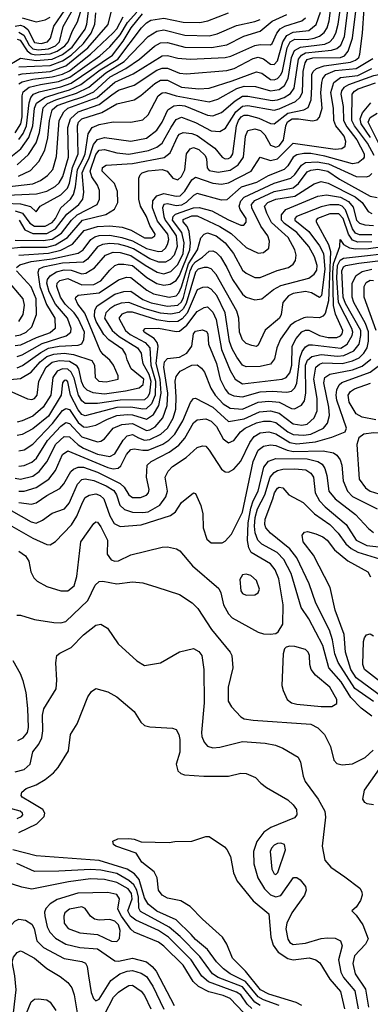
# Model space of a CAD drawing. Extents: x 997028 to 1115134, y 536408 to 618974.
# Tile 307 of 473: x 1028360 to 1030366, y 597431 to 603061. Entities that reach past the tile are written whole.
import ezdxf

# ---------------------------------------------------------------- set-up
doc = ezdxf.new("R2010")
doc.units = 0

msp = doc.modelspace()

# ---------------------------------------------------------------- linework, layer by layer
at = {"layer": '0CON10XD'}
for points in [[(1028355, 602990.8), (1028383.1, 602973.1), (1028414.8, 602914.8), (1028435, 602895.3), (1028465, 602889), (1028525, 602893.8), (1028565, 602912.2), (1028587.2, 602935), (1028608.4, 603021.6), (1028741, 603255)], [(1028275, 602011.2), (1028365, 602008.7), (1028422.4, 601992.4), (1028455, 601962.5), (1028477.1, 601995), (1028595, 602059.7), (1028632.7, 602097.3), (1028645, 602127.1), (1028663, 602217), (1028694.9, 602295), (1028690.3, 602455), (1028696.4, 602475), (1028715, 602495.1), (1028829.4, 602530.6), (1028915, 602579.2), (1029015, 602602.6), (1029053.2, 602626.8), (1029133, 602697), (1029165, 602715.5), (1029205, 602714.8), (1029285, 602675.5), (1029385, 602665.6), (1029445, 602669.8), (1029575, 602711.5), (1029715, 602762.6), (1029745, 602754.8), (1029795, 602720), (1029815, 602717), (1029835, 602724.1), (1029853.6, 602745), (1029863.2, 602766.8), (1029890.4, 602899.6), (1029907.7, 602935), (1029935, 602948.9), (1030005, 602947.9), (1030044.9, 602955.1), (1030075, 602966.5), (1030101.8, 602988.2), (1030118.4, 603015), (1030131.1, 603055), (1030149.7, 603205)], [(1028335, 601968.8), (1028375.5, 601955.5), (1028417.7, 601897.7), (1028445, 601880.3), (1028505, 601881.5), (1028545, 601900.8), (1028564.6, 601925), (1028594.8, 601985), (1028650.7, 602035), (1028668.2, 602061.8), (1028679.8, 602105), (1028689.9, 602205), (1028721.4, 602261.4), (1028734.9, 602295), (1028752, 602408), (1028774.8, 602445.2), (1028815, 602462.8), (1028895, 602476.8), (1028995, 602475.3), (1029065, 602488.8), (1029095, 602517.5), (1029151.6, 602625), (1029175, 602643.7), (1029195, 602644.3), (1029255.6, 602625), (1029445, 602592.3), (1029493.5, 602606.5), (1029603, 602667), (1029645, 602680.8), (1029708.4, 602678.4), (1029795, 602654.3), (1029845, 602661.1), (1029874.5, 602685.5), (1029895.1, 602724.9), (1029915.3, 602845), (1029931.7, 602885), (1029966.8, 602903.2), (1030105, 602921.2), (1030133.8, 602935), (1030154, 602955), (1030168.9, 602985), (1030182.2, 603035), (1030204.6, 603195)], [(1028275, 602787), (1028365, 602841.5), (1028455, 602827.9), (1028545, 602835.6), (1028605, 602862.6), (1028660.9, 602905), (1028735, 603007.8), (1028744.7, 603035), (1028756.2, 603125)], [(1028295, 601753.8), (1028365, 601761.1), (1028515, 601761), (1028565, 601773.1), (1028633.8, 601816.2), (1028719, 601915), (1028852.7, 601947.3), (1028902.8, 601977.2), (1028922.2, 602015), (1028919, 602079), (1028901.8, 602125), (1028831.2, 602195), (1028834.4, 602215.6), (1028855, 602228.9), (1029005, 602239.4), (1029187.4, 602272.6), (1029220.4, 602299.6), (1029265, 602395.3), (1029275, 602407.5), (1029295, 602416.2), (1029345, 602410.6), (1029375, 602399.3), (1029476.9, 602326.9), (1029518.9, 602275), (1029535, 602266.5), (1029555, 602266.8), (1029568.6, 602275), (1029580.2, 602295), (1029601.2, 602455), (1029611.9, 602485), (1029627.7, 602505), (1029645, 602514.9), (1029665, 602514.9), (1029728.6, 602498.6), (1029795, 602468.1), (1029815, 602465.3), (1029895, 602526.2), (1029985, 602545.8), (1030010.2, 602559.8), (1030027.7, 602602.3), (1030032.2, 602677.8), (1030032.2, 602747.8), (1030039.4, 602765), (1030057.9, 602782.1), (1030102.8, 602797.2), (1030251.9, 602818.1), (1030280.8, 602829.2), (1030299.4, 602845), (1030307, 602865), (1030320.7, 602985), (1030330.9, 603125)], [(1028335, 601801.5), (1028495, 601798.2), (1028545, 601806.4), (1028598.9, 601841.1), (1028656.9, 601915), (1028689, 601945), (1028803.1, 602005), (1028817.3, 602035), (1028816.8, 602085), (1028804.8, 602115), (1028772.2, 602162.2), (1028764.1, 602195), (1028795, 602289.5), (1028815, 602314.5), (1028845, 602319.2), (1028915, 602300.4), (1028985, 602293.2), (1029097.2, 602312.8), (1029145, 602331.5), (1029175, 602354.8), (1029226.6, 602446.6), (1029255, 602489.8), (1029285, 602503.7), (1029365, 602473.8), (1029455, 602424.8), (1029505, 602421.6), (1029538.1, 602441.9), (1029596.4, 602533.6), (1029635, 602567.4), (1029665, 602570.3), (1029815, 602544.1), (1029845, 602551), (1029937.1, 602592.9), (1029963.2, 602616.8), (1029977.5, 602645), (1029981.8, 602765), (1029992.6, 602815), (1030005, 602834.4), (1030037.4, 602842.6), (1030194.7, 602845.3), (1030217.7, 602855), (1030239.7, 602880.3), (1030264.6, 602955), (1030284.4, 603125)], [(1028335, 603024.5), (1028365, 603030.6), (1028385, 603022.9), (1028406.1, 603005), (1028445, 602930.5), (1028482.5, 602925), (1028519.7, 602935), (1028535.9, 602955), (1028554.5, 603025), (1028618.6, 603115)], [(1028345, 602950), (1028363.6, 602943.6), (1028402.4, 602882.4), (1028425, 602866.3), (1028450, 602860), (1028535, 602865.1), (1028575, 602881.6), (1028618.8, 602911.2), (1028638, 602935), (1028662.9, 602997.1), (1028691.5, 603048.5), (1028716.6, 603135)], [(1028357.1, 601915), (1028389.4, 601859.4), (1028435, 601838.9), (1028515, 601839.6), (1028565, 601864.9), (1028630.5, 601949.5), (1028698.5, 602005), (1028721.2, 602035), (1028727.1, 602075), (1028717.2, 602185), (1028733.9, 602226.1), (1028755.1, 602265), (1028782.4, 602347.6), (1028805, 602376.3), (1028845, 602386.7), (1028995, 602367.5), (1029085, 602383), (1029145, 602430.3), (1029175.2, 602475), (1029208.4, 602545), (1029241.9, 602568.1), (1029275, 602573.2), (1029305, 602568.5), (1029435, 602515.6), (1029465, 602511.6), (1029515, 602530.5), (1029592, 602598), (1029635, 602624.3), (1029665, 602624.6), (1029805, 602599.6), (1029835, 602602.8), (1029873.2, 602616.8), (1029910, 602640), (1029929.7, 602670.3), (1029954.7, 602835), (1029971.4, 602858.6), (1029995, 602871.9), (1030143.6, 602886.4), (1030175, 602897), (1030197.9, 602915), (1030218.8, 602965), (1030237.4, 603115)], [(1028235, 602100.7), (1028435, 602122), (1028478.3, 602141.7), (1028519.5, 602170.5), (1028548.9, 602205), (1028570.9, 602279.1), (1028586.3, 602485), (1028611.9, 602535), (1028635, 602556.1), (1028804, 602616), (1028905, 602704.1), (1029008.7, 602751.3), (1029175, 602854.8), (1029205, 602856.7), (1029265, 602841.9), (1029335, 602834.8), (1029535, 602844.5), (1029567.8, 602852.2), (1029705, 602914.5), (1029735, 602920.2), (1029795, 602918.2), (1029805, 602925.5), (1029830.4, 602985), (1029850.2, 603009.8), (1029876.5, 603023.5), (1029975, 603054.8), (1029995, 603072.3)], [(1028245, 602056.5), (1028455.3, 602064.7), (1028515, 602080.8), (1028562.1, 602107.9), (1028585, 602128.6), (1028606.2, 602163.8), (1028638.8, 602275), (1028635.7, 602445), (1028650.4, 602495), (1028694.8, 602535.2), (1028813.8, 602576.2), (1028887.8, 602632.2), (1028925, 602657.3), (1029015, 602687.7), (1029145, 602772.5), (1029175, 602784.2), (1029205, 602783.1), (1029275, 602756), (1029315, 602751.3), (1029545, 602770.7), (1029587.1, 602782.9), (1029695, 602838.8), (1029725, 602846.7), (1029755, 602836.5), (1029795, 602806.2), (1029815, 602804.7), (1029835, 602826.1), (1029865.3, 602934.7), (1029888.7, 602971.3), (1029925, 602989.7), (1030015, 602999.9), (1030056.8, 603033.2), (1030081.4, 603105)], [(1028299.8, 602270.2), (1028366.5, 602323.5), (1028412.8, 602387.2), (1028435.9, 602454.1), (1028444.1, 602555), (1028456.7, 602583.3), (1028503.1, 602616.9), (1028579.6, 602640.4), (1028645, 602659.3), (1028709.9, 602690.1), (1028821.1, 602775), (1028921.6, 602835), (1029057.6, 603015), (1029085, 603044), (1029110.6, 603059.4), (1029185, 603070.2), (1029295, 603047.1), (1029390, 603045), (1029436.1, 603053.9), (1029555, 603100.4)], [(1028335, 602415.1), (1028366.4, 602465), (1028374.7, 602505), (1028374.4, 602625.6), (1028380.6, 602649.4), (1028414.9, 602675.1), (1028479.4, 602690.6), (1028581.5, 602708.5), (1028647.6, 602732.4), (1028817.9, 602855), (1028875, 602906.7), (1028934.7, 602975), (1028976, 603045), (1029029.7, 603105)], [(1028345, 602231.6), (1028409.7, 602290.3), (1028453.4, 602356.6), (1028473, 602417), (1028495, 602558), (1028518.5, 602581.5), (1028566.6, 602603.4), (1028685, 602640.9), (1028754.9, 602675.1), (1028852.2, 602757.8), (1028957.8, 602822.2), (1029095, 602964.3), (1029145, 602996.3), (1029185, 603003.1), (1029305, 602972.3), (1029445, 602968.9), (1029489.6, 602980.4), (1029601.3, 603028.7), (1029705, 603050.6), (1029735, 603062.4)], [(1028352.6, 602167.4), (1028421.4, 602198.6), (1028470.2, 602249.8), (1028504, 602316), (1028520.9, 602385), (1028530, 602485), (1028546.8, 602545), (1028575, 602570.3), (1028645, 602596.2), (1028720.5, 602619.5), (1028785, 602648.5), (1028878.5, 602735), (1028967.2, 602782.8), (1029045.7, 602835), (1029131.1, 602908.9), (1029165, 602929.4), (1029205, 602931.2), (1029305, 602904.5), (1029457.8, 602902.2), (1029545, 602917.1), (1029643, 602967), (1029735.1, 602994.9), (1029805, 603052.1), (1029888.2, 603091.8)], [(1028353.5, 602745), (1028375, 602752.2), (1028535, 602765.1), (1028625, 602797.7), (1028749.8, 602900.2), (1028866, 603034), (1028884.1, 603105)], [(1028355, 602791), (1028535, 602799), (1028604.8, 602825), (1028655, 602858.6), (1028724.2, 602925), (1028768.3, 602985), (1028789.1, 603035), (1028795, 603100)], [(1028355, 602377), (1028379.3, 602410.7), (1028399.2, 602455), (1028414.2, 602585.8), (1028424.2, 602615.8), (1028439.6, 602635), (1028470.8, 602649.2), (1028595, 602677.7), (1028655, 602699), (1028890.8, 602859.2), (1028952, 602938), (1028997.7, 603015), (1029063.6, 603095)], [(1028355, 602695.1), (1028373.8, 602706.2), (1028435, 602721.9), (1028546.2, 602733.8), (1028605, 602750.3), (1028645, 602769.5), (1028765.9, 602864.1), (1028895, 602985.2), (1028915, 603009.3), (1028952.1, 603077.9)], [(1028375, 603072.4), (1028455, 603049), (1028505, 603059.6), (1028535, 603076.4)], [(1030475.7, 603074.3), (1030483.1, 602983.1), (1030497.8, 602947.8), (1030545, 602899.5), (1030558.2, 602875), (1030568.6, 602835), (1030562.3, 602797.7), (1030552.2, 602777.8), (1030535, 602767.1), (1030385, 602740), (1030241, 602689), (1030215, 602674.3), (1030201.7, 602655), (1030198.3, 602635), (1030210.1, 602565), (1030213.4, 602485), (1030231.7, 602448.3)], [(1028355, 601715.1), (1028525, 601725.3), (1028595, 601743.4), (1028662.2, 601777.8), (1028728.4, 601855), (1028805, 601879.6), (1028875, 601882.4), (1028945.5, 601875.5), (1028998.7, 601858.7), (1029075, 601814.8), (1029115.6, 601814.4), (1029132.5, 601825), (1029135.3, 601835), (1029104.9, 601884.9), (1029085.3, 601935.3), (1029050.3, 601995), (1029040.9, 602035), (1029041.9, 602155), (1029050, 602175), (1029061.4, 602185), (1029095, 602197), (1029175.5, 602205.5), (1029204.2, 602194.2), (1029235.4, 602155.4), (1029265, 602145.6), (1029285, 602163.8), (1029305, 602201.9), (1029315.2, 602295), (1029335, 602322.4), (1029355, 602331.3), (1029385, 602318.8), (1029420.7, 602285), (1029429.3, 602265), (1029432.9, 602215), (1029445, 602199.1), (1029495, 602188.7), (1029565, 602200.7), (1029609.2, 602230.8), (1029639.6, 602275), (1029651, 602395), (1029665, 602427.9), (1029705, 602437.8), (1029738.4, 602428.4), (1029763.2, 602403.2), (1029795, 602344.3), (1029825, 602331.4), (1029845, 602339.8), (1029868.5, 602371.5), (1029882.6, 602455), (1029892.7, 602477.3), (1029918.8, 602495), (1029955.6, 602494.4), (1030036.2, 602483.8), (1030061.4, 602488.6), (1030075, 602502.9), (1030090.7, 602555), (1030083.8, 602643.8), (1030088.5, 602701.5), (1030095, 602725.4), (1030111.8, 602748.2), (1030165, 602770), (1030285, 602782.3), (1030380.1, 602839.9)], [(1028342.3, 601645), (1028360.5, 601659.5), (1028425, 601678.1), (1028545, 601693.2), (1028695, 601725.9), (1028723.1, 601745), (1028766.6, 601805), (1028790, 601820), (1028815, 601826.8), (1028875, 601828.4), (1028945, 601816), (1029005, 601796), (1029085, 601753.3), (1029155, 601735.2), (1029175, 601738.3), (1029195, 601754.1), (1029206.5, 601775), (1029212.4, 601805), (1029207.5, 601835), (1029149.3, 601909.3), (1029120.7, 601985), (1029122.7, 602025), (1029145.2, 602055), (1029185, 602067.3), (1029255, 602052.4), (1029278.9, 602055), (1029305, 602080), (1029345, 602146.2), (1029365, 602160), (1029465, 602125.8), (1029515, 602120.4), (1029555, 602127.8), (1029684.7, 602195), (1029735, 602274.3), (1029795, 602255.7), (1029835, 602264.8), (1029925, 602356.1), (1030165, 602321.7), (1030202.9, 602325), (1030221.2, 602338.8), (1030226.7, 602365), (1030215.8, 602395), (1030195, 602422.1), (1030168.8, 602455), (1030157.9, 602485), (1030155.7, 602555.7), (1030139.4, 602645), (1030157.2, 602702.8), (1030195, 602729.7), (1030295, 602742.7), (1030375, 602782.3)], [(1030387.3, 602285), (1030349.9, 602355), (1030275.8, 602455), (1030261.1, 602485), (1030261.8, 602635), (1030275, 602652.5), (1030295.8, 602665), (1030395, 602700.5)], [(1030367.6, 602387.6), (1030313.4, 602465), (1030307.6, 602495), (1030321, 602529), (1030369.6, 602585)], [(1030424.7, 602334.7), (1030353.3, 602475), (1030365, 602502.5), (1030405, 602526.1)], [(1030231.7, 602448.3), (1030289.1, 602375), (1030330, 602295), (1030331.3, 602275), (1030325.7, 602265), (1030297.4, 602242.6), (1030265, 602237.8), (1030105, 602281.5), (1030025, 602295.8), (1029985, 602296.4), (1029945, 602287.9), (1029924.3, 602275), (1029893.2, 602225), (1029872.8, 602205), (1029782, 602168), (1029715, 602130.5), (1029627.2, 602102.8), (1029545, 602031.6), (1029515, 602029.3), (1029375, 602067.1), (1029355, 602056.4), (1029313.2, 602015), (1029285, 602000.4), (1029255, 601996.9), (1029205, 602008.3), (1029185, 602005.2), (1029177.1, 601985), (1029184.9, 601935), (1029191.8, 601915), (1029214.4, 601884.4), (1029254.9, 601825), (1029260.4, 601765), (1029243.2, 601715), (1029220.1, 601689.9), (1029195, 601675.2), (1029155.2, 601674.8), (1029105, 601693.9), (1029010.5, 601750.5), (1028975, 601765.1), (1028925, 601778), (1028875, 601781.2), (1028834.7, 601775.3), (1028805, 601762.7), (1028748, 601692), (1028725, 601674.5), (1028605, 601669.4), (1028493.9, 601646.1), (1028470, 601635), (1028464.3, 601615.7), (1028475.9, 601535), (1028512.9, 601432.9), (1028560.2, 601355), (1028562.6, 601295), (1028535, 601270.6), (1028455, 601242.4), (1028365, 601199.4), (1028334.2, 601195.8)], [(1028345, 601134.5), (1028375, 601144.6), (1028489.5, 601210.5), (1028626.5, 601253.5), (1028653.4, 601275), (1028655.2, 601295), (1028634.2, 601355), (1028564.9, 601435), (1028527.9, 601505), (1028514.5, 601555.5), (1028518.5, 601575), (1028533.7, 601596.3), (1028570.5, 601619.5), (1028615, 601630.3), (1028655, 601628.2), (1028715, 601608.7), (1028738.6, 601611.4), (1028788.2, 601641.8), (1028850.9, 601715), (1028895, 601732.1), (1028935, 601730.1), (1028995, 601712.1), (1029078.2, 601658.2), (1029147.3, 601617.3), (1029185, 601608.4), (1029225, 601620.9), (1029265, 601662), (1029295.2, 601725), (1029301.3, 601785), (1029287.4, 601845), (1029235.1, 601915), (1029237.4, 601935), (1029251.6, 601948.4), (1029355, 601985.1), (1029386.5, 601986.5), (1029458.9, 601968.9), (1029555, 601916.5), (1029625, 601885.8), (1029643.3, 601886.7), (1029656, 601904), (1029656.5, 601925), (1029620.8, 601975), (1029615.2, 601995), (1029625.5, 602025), (1029643.4, 602046.6), (1029815, 602126.2), (1029910.6, 602155), (1029935, 602176.7), (1029971.5, 602228.5), (1029994.7, 602245.3), (1030061.2, 602248.8), (1030126.5, 602236.5), (1030285, 602164.8), (1030345, 602162.2), (1030361.4, 602168.6), (1030375, 602182.7)], [(1028345, 601071.2), (1028376.1, 601083.9), (1028480.9, 601159.1), (1028525, 601182.4), (1028585, 601194.3), (1028695, 601201), (1028715, 601208.2), (1028727.6, 601232.4), (1028730.4, 601275), (1028695, 601353.2), (1028672.4, 601385), (1028621, 601435), (1028593.8, 601475), (1028572.8, 601535), (1028575.2, 601555), (1028589.7, 601570.3), (1028635, 601581.9), (1028715, 601545.4), (1028785, 601548), (1028825, 601568.4), (1028875, 601628.4), (1028905, 601654.8), (1028925, 601662.4), (1028955, 601663.4), (1029005, 601654.9), (1029087.8, 601587.8), (1029145, 601552.8), (1029185, 601543.4), (1029221.3, 601548.7), (1029255, 601570.6), (1029275, 601598.4), (1029334, 601745), (1029337.2, 601785), (1029329.4, 601849.4), (1029318.3, 601878.3), (1029295.8, 601905), (1029295, 601919.6), (1029345, 601938.8), (1029375, 601939.6), (1029505, 601879), (1029569, 601839), (1029655, 601759.4), (1029725, 601726.4), (1029755, 601730.9), (1029784.6, 601755.4), (1029789.2, 601795), (1029780.3, 601825), (1029740, 601880), (1029687.3, 601985), (1029685.8, 602005), (1029705, 602028.2), (1029815, 602078.5), (1029925, 602100.3), (1029955.5, 602125), (1030005, 602191.2), (1030025, 602201.1), (1030065, 602207), (1030123.6, 602195), (1030189.7, 602149.7), (1030365, 602051.6), (1030405, 602045.3)], [(1028305, 601003.3), (1028365, 601010.4), (1028425, 601046.4), (1028477.5, 601105), (1028515, 601135.1), (1028555, 601149.1), (1028615, 601153.9), (1028667.1, 601147.1), (1028772.4, 601112.4), (1028787.9, 601085), (1028791.8, 601015), (1028811.9, 600995), (1028855, 600990.2), (1028922.5, 601005), (1028922.5, 601025), (1028897.7, 601085), (1028876.5, 601115), (1028836.7, 601146.7), (1028819.7, 601169.7), (1028732.7, 601382.7), (1028693.2, 601435), (1028680.3, 601465), (1028682.1, 601475), (1028694.8, 601485.2), (1028815, 601500.1), (1028925, 601573.9), (1028971.7, 601588.3), (1028995, 601588), (1029087.9, 601515), (1029125, 601493.8), (1029215, 601473.9), (1029255, 601482.3), (1029270.3, 601499.7), (1029285, 601533.2), (1029325.6, 601664.4), (1029376.6, 601745), (1029396.7, 601813.3), (1029415, 601834.7), (1029435, 601841.6), (1029485, 601826.3), (1029535.1, 601785.1), (1029584, 601725), (1029635, 601629.3), (1029655, 601612.2), (1029705, 601588), (1029735, 601587.2), (1029832.8, 601627.2), (1029897.5, 601645), (1029925, 601663.1), (1029937.1, 601685), (1029942.7, 601715), (1029934.7, 601745), (1029895.7, 601815), (1029800.9, 601900.9), (1029774.3, 601954.3), (1029761.4, 601995), (1029779.7, 602015), (1029825, 602034.6), (1029935, 602052.1), (1030045, 602122.9), (1030085, 602136.5), (1030125, 602126.2), (1030279.2, 602049.2), (1030319, 602015), (1030354.6, 601964.6), (1030375, 601952.9)], [(1028245, 600964.3), (1028405, 600893.8), (1028428.9, 600888.9), (1028445, 600894.7), (1028460.7, 600915), (1028469.4, 600995), (1028510.8, 601075), (1028545, 601102.8), (1028585, 601112.9), (1028645, 601109.3), (1028683.8, 601085), (1028696.4, 601065), (1028711.2, 600995), (1028725, 600963.2), (1028745, 600943.9), (1028778.7, 600928.7), (1028845, 600922.9), (1028965, 600938.4), (1029043, 600957), (1029067.3, 600975), (1029071.2, 601005), (1028998.4, 601065), (1028975.8, 601115.8), (1028967.6, 601147.6), (1028950.2, 601175), (1028871, 601231), (1028841.1, 601261.1), (1028796.9, 601335), (1028787.1, 601365), (1028790.6, 601399.4), (1028804, 601426), (1028905, 601491.9), (1028955, 601507.7), (1028995, 601509.3), (1029065, 601461.5), (1029111.8, 601441.8), (1029205, 601422.7), (1029265, 601429.8), (1029285, 601448.4), (1029297, 601473), (1029335.3, 601625), (1029350.1, 601659.9), (1029365, 601677.3), (1029406.8, 601703.2), (1029445, 601736.9), (1029465, 601740.5), (1029485, 601730.8), (1029508, 601705), (1029545.1, 601645.1), (1029577.1, 601575), (1029635, 601491.3), (1029655, 601475.4), (1029705, 601459.3), (1029745, 601466), (1029812.3, 601517.7), (1029855, 601541.7), (1030015, 601583.6), (1030044.5, 601605.5), (1030060.3, 601629.7), (1030062, 601655), (1030047, 601705), (1030015, 601764.3), (1029945.9, 601845), (1029875.9, 601895), (1029858.5, 601915), (1029857.2, 601945), (1029883.6, 601976.4), (1030065, 602051.2), (1030115, 602059.2), (1030195, 602046.7), (1030241.5, 602021.5), (1030268.7, 601988.7), (1030287.8, 601915), (1030305, 601898.1), (1030335, 601887.8), (1030385, 601884.6)], [(1030375, 601832), (1030305, 601831.8), (1030281.5, 601841.5), (1030265, 601865.7), (1030225, 601973.7), (1030205, 601994.6), (1030185, 602002.2), (1030135, 602002.2), (1030085, 601991.2), (1029942.8, 601935), (1029933.7, 601925), (1029934.8, 601915), (1030015, 601849.8), (1030075, 601769.1), (1030097.9, 601725), (1030105.9, 601635), (1030086.4, 601485), (1030075, 601472.5), (1030030, 601500), (1029995, 601506.7), (1029925.1, 601494.9), (1029898.2, 601481.8), (1029865.8, 601445), (1029855.8, 601375), (1029845.9, 601355), (1029764.7, 601285.3), (1029725, 601199.4), (1029715, 601193.5), (1029689.1, 601199.1), (1029655, 601210.5), (1029635, 601231.1), (1029617.6, 601275), (1029613.4, 601355), (1029602.1, 601395), (1029483.7, 601603.7), (1029455, 601636.5), (1029435, 601644.7), (1029415, 601644.3), (1029380.4, 601635), (1029365, 601618.1), (1029311.8, 601438.2), (1029295, 601407.6), (1029272.4, 601387.6), (1029225, 601378), (1029165, 601384), (1029078.7, 601408.7), (1028985, 601445.1), (1028940.5, 601439.5), (1028905, 601427.3), (1028875, 601408.1), (1028853.3, 601385), (1028845.8, 601355), (1028889.5, 601285), (1028929.8, 601249.8), (1029034.8, 601185), (1029054.8, 601155), (1029058.4, 601125), (1029065.5, 601095), (1029098.4, 601035), (1029110.3, 600995), (1029102, 600925), (1029093, 600905), (1029075, 600888.6), (1028935, 600885.7), (1028805, 600866.7), (1028735, 600867.5), (1028715, 600882.2), (1028696.5, 600915), (1028671.5, 601011.5), (1028655.2, 601045.2), (1028635, 601062.1), (1028605, 601064.5), (1028575, 601050.9), (1028549.2, 601015), (1028537.6, 600915), (1028495.2, 600845), (1028435, 600793.8), (1028375, 600767), (1028345, 600760.4)], [(1030375, 601791.5), (1030295, 601789.6), (1030265, 601800.8), (1030241, 601835), (1030211.6, 601925), (1030185, 601950.7), (1030135, 601950.4), (1030063.3, 601925), (1030055.9, 601915), (1030056.9, 601905), (1030126, 601776), (1030137.8, 601735), (1030127, 601453), (1030108.1, 601381.9), (1030095, 601365.3), (1030075, 601355.9), (1030005, 601361.1), (1029985, 601355.8), (1029936.3, 601333.7), (1029907.8, 601312.2), (1029853.1, 601235), (1029831.6, 601185), (1029818.2, 601121.8), (1029795, 601091.8), (1029735, 601078.2), (1029655, 601076.4), (1029635, 601086), (1029601.5, 601131.5), (1029575, 601178.8), (1029560.4, 601220.4), (1029535.8, 601385.8), (1029487.6, 601485), (1029455, 601520), (1029435, 601531), (1029405, 601529.7), (1029375, 601517.4), (1029317.4, 601382.6), (1029290.1, 601349.9), (1029265, 601335.7), (1029215, 601333.8), (1029144.3, 601344.3), (1029005, 601388.9), (1028975, 601388.4), (1028945, 601377.7), (1028927.5, 601355), (1028965.2, 601285), (1028991.9, 601261.9), (1029078.7, 601215), (1029104.6, 601185), (1029110.7, 601085), (1029137, 600995), (1029134.5, 600914.5), (1029114.3, 600865.7), (1029083.4, 600836.6), (1029065, 600834.3), (1028995, 600845.7), (1028915, 600843.9), (1028735, 600795.8), (1028715, 600803.8), (1028695, 600830), (1028651.3, 600915), (1028635, 600991.5), (1028625, 600999.4), (1028615, 600998.2), (1028604.8, 600985), (1028596.5, 600915), (1028525.5, 600795), (1028435, 600722.1), (1028375, 600688.5), (1028345, 600683.6)], [(1028355, 600595.7), (1028385, 600602.4), (1028435, 600634.8), (1028548.4, 600751.6), (1028605, 600826.9), (1028625, 600838.8), (1028645, 600831.6), (1028695, 600758.3), (1028725, 600732.5), (1028745, 600730.8), (1028795, 600741.9), (1028863.2, 600776.8), (1028915, 600798.3), (1028975, 600803.5), (1029005, 600801.2), (1029085, 600777.1), (1029125, 600804), (1029155.6, 600854.4), (1029168.8, 600925), (1029162.8, 601005), (1029141.5, 601095), (1029152.5, 601195), (1029145.9, 601215.9), (1029128.5, 601238.5), (1029071.6, 601275), (1029067.5, 601285), (1029077.1, 601295), (1029155, 601298), (1029255, 601278.3), (1029275, 601280.7), (1029315.8, 601315), (1029375, 601392), (1029415, 601415.4), (1029435, 601419.1), (1029465, 601388.8), (1029485, 601347.5), (1029514.1, 601175), (1029563.6, 601055), (1029592.9, 601005), (1029635, 600979.4), (1029862.5, 601005), (1029885, 601015.4), (1029905, 601041.1), (1029916.4, 601085), (1029919.6, 601195), (1029941.5, 601238.5), (1029975, 601276.5), (1029995, 601286.6), (1030015, 601285.6), (1030074.7, 601254.7), (1030125, 601243.7), (1030175, 601244.1), (1030196, 601254), (1030205.2, 601265), (1030208.6, 601285), (1030167, 601377), (1030156.3, 601426.3), (1030151.1, 601615), (1030155.2, 601664.8), (1030190.8, 601765), (1030193.3, 601805), (1030213.3, 601775), (1030246.5, 601756.5), (1030281, 601751), (1030355, 601753.1), (1030506.7, 601773.3)], [(1028355, 600508.8), (1028385, 600512.5), (1028429.6, 600530.4), (1028456.7, 600555), (1028518.6, 600655), (1028595, 600737.5), (1028625, 600758.5), (1028645, 600752), (1028715, 600675.2), (1028805, 600647.1), (1028825, 600650.8), (1028845, 600663.8), (1028894.7, 600725), (1028945, 600747.5), (1029005, 600752.6), (1029085, 600712.3), (1029105, 600716.4), (1029135, 600733.7), (1029178.6, 600785), (1029204.1, 600855.9), (1029207.9, 600925), (1029184.1, 601075), (1029189, 601105), (1029205, 601123.2), (1029275, 601132), (1029316.2, 601155), (1029344.3, 601195), (1029354.2, 601265), (1029365, 601280), (1029405, 601287.3), (1029429.1, 601279.1), (1029436.6, 601265), (1029440.9, 601205), (1029486.1, 601095), (1029506.6, 601005), (1029535, 600948.2), (1029555, 600924.3), (1029585, 600910.9), (1029635, 600904.8), (1029735, 600933.2), (1029805, 600936.9), (1029888.1, 600931.9), (1029915, 600936.6), (1029934, 600956), (1029946.4, 600983.6), (1029963.5, 601126.5), (1029976.1, 601163.9), (1029995, 601191.2), (1030015, 601201.9), (1030035, 601202.7), (1030196.7, 601183.3), (1030233.7, 601205), (1030262.4, 601255), (1030265.9, 601275), (1030260.7, 601295), (1030183.7, 601443.7), (1030175.1, 601585), (1030177.4, 601655), (1030194.2, 601685.8), (1030211.9, 601698.1), (1030553.9, 601736.1)], [(1028335, 600439), (1028365, 600433.4), (1028435, 600452.1), (1028472, 600478), (1028516.2, 600533.8), (1028566.6, 600635), (1028615, 600677.7), (1028645, 600676.6), (1028695, 600629.7), (1028725, 600611.7), (1028805, 600577.8), (1028875, 600563.4), (1028905, 600578), (1028952.3, 600657.7), (1028975, 600681.8), (1029005, 600689), (1029040.2, 600670.2), (1029075, 600657.4), (1029105, 600661), (1029168.5, 600691.5), (1029205.2, 600725), (1029237.8, 600782.2), (1029252.9, 600835), (1029256, 600905), (1029249.4, 600995), (1029255, 601021.5), (1029278.6, 601051.4), (1029345, 601086.4), (1029375, 601087.8), (1029399.3, 601069.3), (1029417.2, 601045), (1029454.4, 600955), (1029477.9, 600915), (1029525, 600864.8), (1029565, 600840.4), (1029635, 600833.9), (1029723.9, 600873.9), (1029785, 600880.4), (1029843.9, 600873.9), (1029915, 600838.8), (1029933.1, 600836.9), (1029973.2, 600856.8), (1029988.8, 600881.2), (1029996.6, 600925), (1029994.9, 601085), (1030006.6, 601115), (1030030.7, 601135), (1030085, 601147.7), (1030177.7, 601137.7), (1030215, 601141.1), (1030272.5, 601167.5), (1030301.4, 601205), (1030312.6, 601255), (1030311.2, 601285), (1030225, 601438.4), (1030210.9, 601475), (1030202.9, 601625), (1030212.5, 601647.5), (1030225.6, 601655), (1030300.6, 601669.4), (1030457.2, 601687.2)], [(1028335, 601253.1), (1028365, 601259.2), (1028397.2, 601275), (1028429.7, 601305), (1028456.8, 601375), (1028455, 601464.4), (1028425, 601533.5), (1028341.4, 601625)], [(1028355, 600365.5), (1028385, 600366.2), (1028455, 600386.7), (1028527.4, 600435), (1028565, 600483.8), (1028604.9, 600575.1), (1028635, 600596.2), (1028865, 600500.4), (1028895, 600493), (1028923.6, 600496.4), (1028939.4, 600510.6), (1028970.5, 600575), (1028995, 600603), (1029015, 600608.3), (1029065, 600599.5), (1029095, 600600.7), (1029179.4, 600635), (1029212.6, 600657.4), (1029247.8, 600692.2), (1029292.9, 600767.1), (1029337.5, 600872.5), (1029355, 600894.5), (1029365, 600897.5), (1029465, 600846), (1029555, 600763.5), (1029645, 600778.6), (1029731.7, 600818.3), (1029795, 600824.3), (1029845, 600811.7), (1029925, 600750.2), (1029975, 600743.6), (1030005, 600748.6), (1030045.7, 600785), (1030062.5, 600825), (1030061.7, 600895), (1030043.6, 601005), (1030055.2, 601075), (1030075, 601092.3), (1030095, 601098.8), (1030205, 601095.6), (1030265, 601110.4), (1030301.3, 601128.7), (1030329.7, 601155), (1030347.6, 601185), (1030356.2, 601223.8), (1030356.2, 601276.2), (1030337.6, 601325), (1030272.4, 601445), (1030261.9, 601475), (1030262, 601555), (1030285, 601598.9), (1030319.1, 601620.9), (1030374.2, 601635)], [(1028355, 601336.2), (1028379.1, 601375), (1028388.1, 601428.1), (1028380.7, 601465), (1028287.2, 601575)], [(1030399.5, 601285), (1030330.2, 601475), (1030330.8, 601535), (1030341.5, 601558.5), (1030365, 601572.1), (1030385, 601570)], [(1028355, 600301.2), (1028428.2, 600291.8), (1028455, 600298.9), (1028515, 600340.3), (1028589.3, 600380.7), (1028613.2, 600406.8), (1028652.2, 600477.8), (1028668.1, 600491.9), (1028695, 600502.5), (1028725, 600503), (1028805, 600474.9), (1028935, 600409.8), (1028957.8, 600387.8), (1028985, 600344.2), (1029005, 600328.6), (1029051.2, 600328.8), (1029085, 600341.8), (1029096.8, 600355), (1029101.3, 600375), (1029084.7, 600445.3), (1029090, 600515), (1029112.1, 600535), (1029215, 600588), (1029271.4, 600628.6), (1029305, 600667.6), (1029355, 600756.5), (1029375, 600772.4), (1029425, 600778.2), (1029455, 600766.2), (1029485.6, 600735), (1029525, 600663.8), (1029555, 600642), (1029584.4, 600655.6), (1029624.2, 600705), (1029650.3, 600725), (1029715, 600756.3), (1029755, 600764.9), (1029795, 600765.2), (1029825, 600758.1), (1029895, 600703.8), (1029925, 600689), (1029985, 600685.1), (1030025, 600691.1), (1030097.5, 600725), (1030120.5, 600755), (1030132.5, 600797.5), (1030129, 600845), (1030100.3, 600985), (1030106.2, 601015), (1030135, 601035.2), (1030265, 601059.9), (1030319.1, 601080.9), (1030369.7, 601120.3)], [(1029785, 600703.8), (1029825, 600692.6), (1029905, 600643.8), (1029945, 600636.5), (1030051.7, 600648.3), (1030145.7, 600674.3), (1030222.5, 600705), (1030230.5, 600725), (1030174.3, 600885), (1030170.6, 600915), (1030174.9, 600945.1), (1030187.1, 600972.9), (1030202.4, 600987.6), (1030364.3, 601045.7), (1030410.7, 601079.3)], [(1030397.1, 600772.9), (1030319.4, 600789.4), (1030285, 600807.8), (1030244.1, 600875), (1030240, 600915), (1030253.4, 600935), (1030275, 600950.2), (1030367.1, 600982.9)], [(1028255, 600288), (1028425, 600189.7), (1028455, 600182.8), (1028490.9, 600199.1), (1028545, 600240), (1028616.4, 600265), (1028643.9, 600296.1), (1028664.9, 600345.1), (1028690.5, 600405), (1028715, 600433), (1028735, 600436.7), (1028785, 600425.8), (1028855, 600395.4), (1028898.4, 600368.4), (1028914.1, 600345), (1028933.2, 600285), (1028960.2, 600260.2), (1029005, 600245.2), (1029065, 600243.2), (1029095, 600248.2), (1029161.6, 600285), (1029196.4, 600333.6), (1029205.7, 600365), (1029192.9, 600445), (1029209.9, 600480.1), (1029235, 600506.1), (1029311.7, 600558.3), (1029375, 600614.4), (1029405, 600624.3), (1029425, 600622.5), (1029445, 600600.8), (1029515, 600491.4), (1029535, 600476.9), (1029555, 600474.5), (1029585, 600491.1), (1029625, 600537.5), (1029675.8, 600644.2), (1029701.3, 600678.7), (1029735, 600699.4), (1029785, 600703.8)], [(1030475, 600344.7), (1030512.7, 600357.3), (1030528.7, 600381.3), (1030546.6, 600463.4), (1030579.1, 600555), (1030581.4, 600595), (1030573.6, 600635), (1030545, 600668.2), (1030485, 600692.8), (1030385, 600699.5), (1030328.1, 600691.9), (1030300.4, 600669.6), (1030288.3, 600631.7), (1030302.9, 600435), (1030339.3, 600385), (1030364.5, 600365), (1030415, 600351), (1030475, 600344.7)], [(1028275, 600187.6), (1028435, 600096.1), (1028515, 600060), (1028535, 600059.2), (1028565, 600077.3), (1028657.2, 600172.8), (1028687.9, 600222.1), (1028718.5, 600301.5), (1028735, 600328.5), (1028757.4, 600342.6), (1028795, 600350.5), (1028821.1, 600341.1), (1028841.1, 600321.1), (1028875.5, 600225), (1028901.5, 600181.5), (1028935, 600162.5), (1029055, 600173.1), (1029223, 600227), (1029252, 600248), (1029285, 600301.4), (1029355, 600356), (1029365, 600351.2), (1029396.8, 600283.2), (1029407.1, 600235), (1029410, 600155), (1029430.6, 600090.6), (1029455, 600070.6), (1029519.1, 600070.9), (1029535, 600080), (1029571.1, 600118.9), (1029634.3, 600245), (1029694.9, 600535.1), (1029725, 600600.3), (1029755, 600621.8), (1029795, 600630), (1029825, 600625.9), (1029889.7, 600599.7), (1029927.1, 600592.9), (1030096.7, 600596.7), (1030155, 600584.7), (1030175, 600571.5), (1030194.4, 600544.4), (1030203, 600515), (1030210.7, 600425), (1030235.2, 600365), (1030264.6, 600334.6), (1030405, 600265.3)], [(1028355, 600021.8), (1028392.5, 599995), (1028412.1, 599965), (1028424.6, 599905), (1028440.3, 599870.3), (1028460.5, 599850.5), (1028515, 599819.6), (1028595, 599796.5), (1028635, 599795.5), (1028671.1, 599825), (1028687.4, 599877.4), (1028709.2, 600075), (1028785, 600180), (1028795, 600189.4), (1028805, 600188.1), (1028825, 600160.6), (1028862.4, 600085), (1028859.6, 600005), (1028883.2, 599973.2), (1028905, 599965.4), (1028925, 599966.9), (1028995, 600000.5), (1029175, 600045.3), (1029206.6, 600046.6), (1029256.6, 600036.6), (1029276.7, 600025), (1029347.8, 599937.8), (1029499.4, 599809.4), (1029511.2, 599785), (1029525.4, 599715), (1029553.8, 599665), (1029575, 599640.5), (1029725, 599558.9), (1029755, 599549.4), (1029792.7, 599547.3), (1029825, 599552), (1029839.1, 599560.9), (1029865.6, 599605), (1029867.1, 599715), (1029841.7, 599865), (1029821.6, 599915), (1029795, 599949.1), (1029683.8, 600015), (1029670.8, 600040.8), (1029664.3, 600084.3), (1029667.3, 600185), (1029681.6, 600268.4), (1029695, 600310), (1029724.3, 600365), (1029756.8, 600503.2), (1029783.7, 600536.3), (1029825, 600551.5), (1030005, 600549.9), (1030065.7, 600535.7), (1030089.8, 600519.8), (1030105.9, 600495.9), (1030117.4, 600455), (1030129.3, 600365), (1030165, 600321.6), (1030282.2, 600232.2), (1030355, 600151.5), (1030385, 600128.7)], [(1030375, 599078.7), (1030314.4, 599124.4), (1030255.5, 599185.5), (1030199.7, 599275), (1030128.5, 599355), (1030095, 599482.1), (1030014.8, 599635), (1029971, 599701), (1029913.6, 599895), (1029871, 599975), (1029834, 600014), (1029745, 600062.6), (1029722.3, 600085), (1029707.9, 600127.9), (1029703.2, 600165), (1029707.3, 600215), (1029719.8, 600265), (1029763.5, 600345), (1029794, 600445), (1029815, 600471.6), (1029835, 600484.5), (1029865, 600491), (1029935, 600493.9), (1029997.9, 600487.9), (1030025, 600468.9), (1030040.8, 600445), (1030050.2, 600355), (1030075, 600310.6), (1030107.3, 600275), (1030227.3, 600175), (1030284.3, 600085), (1030346.4, 600055), (1030465, 600042.1)], [(1030385, 599162.6), (1030277.7, 599237.7), (1030182.7, 599385), (1030162.8, 599435), (1030150, 599515), (1030131.6, 599571.6), (1030054.8, 599724.8), (1030016.8, 599835), (1029946.5, 599985), (1029905.2, 600035), (1029795.4, 600125), (1029769.2, 600155), (1029763, 600175), (1029764.8, 600205), (1029808.2, 600321.8), (1029818.4, 600355), (1029835, 600382.1), (1029845, 600388.8), (1029864.6, 600384.6), (1029900.6, 600345), (1029981.2, 600301.2), (1030047.6, 600235), (1030135, 600174), (1030181.7, 600125), (1030226.6, 600065), (1030257.2, 600037.2), (1030295, 600016.7), (1030418.6, 599978.6)], [(1030466, 599165), (1030328.8, 599265), (1030285, 599298.8), (1030254.9, 599345), (1030224, 599445), (1030216.2, 599545), (1030164.7, 599685.3), (1030137.2, 599815), (1030040.1, 600000.1), (1029981.5, 600075), (1029976.9, 600113.1), (1029989.2, 600130.8), (1030005.8, 600134.2), (1030055, 600122.3), (1030094.4, 600105), (1030119.7, 600085), (1030160.6, 600030.6), (1030237.6, 599967.6), (1030352.1, 599905), (1030367.8, 599875)], [(1028344.5, 599655.5), (1028365, 599656.7), (1028445, 599631.1), (1028555, 599614.4), (1028595, 599612.2), (1028625, 599620), (1028750.3, 599739.7), (1028792.4, 599827.6), (1028815, 599848.8), (1028835, 599851.1), (1028915, 599834.7), (1029005, 599846.2), (1029065, 599840.8), (1029144.1, 599815.9), (1029275, 599774.3), (1029347.4, 599727.4), (1029378.5, 599695), (1029457.3, 599575), (1029564.4, 599445), (1029573.1, 599425), (1029578.9, 599355), (1029553.3, 599245), (1029553.3, 599165), (1029571.4, 599131.4), (1029624.3, 599075), (1029645, 599064.6), (1029695, 599055.4), (1030025, 599032.9), (1030065, 599011.5), (1030104.2, 598974.2), (1030138.7, 598905), (1030156.5, 598826.5), (1030175, 598809.2), (1030205, 598800), (1030265, 598805.5), (1030337.3, 598842.7), (1030383.1, 598885)], [(1029655, 599770), (1029705, 599773.3), (1029724.2, 599785), (1029731.1, 599805), (1029715.6, 599855), (1029682.6, 599882.6), (1029655, 599890.5), (1029635, 599887.8), (1029619.4, 599860.6), (1029625.4, 599795), (1029635, 599780.9), (1029655, 599770)], [(1028335, 598761), (1028385, 598773.3), (1028420, 598805), (1028434.6, 598875), (1028470.2, 598919.8), (1028486.7, 598955), (1028492.1, 598995), (1028490.4, 599085), (1028498.4, 599121.6), (1028567.8, 599235), (1028573.1, 599285), (1028566, 599384), (1028573.1, 599425), (1028590, 599440), (1028655, 599472.5), (1028725, 599544.6), (1028795, 599600), (1028825, 599604.4), (1028862.8, 599582.8), (1028923.4, 599493.4), (1029030, 599395), (1029075, 599369.2), (1029165, 599384.4), (1029275, 599446.5), (1029355, 599465.5), (1029385, 599448.5), (1029402.5, 599425), (1029413.1, 599345), (1029415.6, 599154.4), (1029399.6, 598985), (1029401.8, 598961.8), (1029415, 598930), (1029435, 598907.8), (1029465, 598897.9), (1029505, 598901.2), (1029635, 598934.1), (1029765.2, 598925.2), (1029822.7, 598912.7), (1029865.7, 598895.7), (1029953.6, 598843.6), (1029966.2, 598816.2), (1029981.5, 598735), (1029992.9, 598705), (1030068.5, 598605), (1030105.6, 598535), (1030108.7, 598501.3), (1030090.9, 598335), (1030106.5, 598255), (1030140, 598215), (1030221, 598161), (1030305.3, 598095.3), (1030318.2, 598075), (1030319.6, 598055), (1030310.8, 598025), (1030285, 597986.9), (1030260, 597965), (1030285, 597940.6), (1030322.3, 597885), (1030352.9, 597805), (1030338.2, 597775), (1030275, 597707.7), (1030265.2, 597665), (1030278.7, 597605), (1030338.8, 597518.8), (1030354.8, 597415)], [(1030530.8, 599190.8), (1030333.6, 599345), (1030322.4, 599375), (1030327.3, 599505), (1030332.4, 599527.6), (1030345, 599544.5), (1030365, 599550.4), (1030385, 599538.8)], [(1030085, 599133.3), (1030145, 599134.7), (1030175, 599150.8), (1030173.6, 599175), (1030134.7, 599245), (1030053.3, 599313.3), (1030028.2, 599345), (1030019.6, 599375), (1030018.2, 599425), (1030010.4, 599445), (1029995, 599459.6), (1029935, 599476.5), (1029905, 599479.2), (1029885, 599473.8), (1029875.7, 599464.3), (1029867.1, 599435), (1029860.5, 599255), (1029866.7, 599225), (1029889.4, 599175), (1029915, 599155.4), (1029945, 599147.8), (1030085, 599133.3)], [(1028349.2, 598939.2), (1028380.8, 598955), (1028404.8, 598985.2), (1028409.8, 599015), (1028406.7, 599123.3), (1028396.4, 599215), (1028380.2, 599280.2), (1028365, 599321.4), (1028323.3, 599395)], [(1028355, 598413.3), (1028457.5, 598462.5), (1028500.9, 598505), (1028503.5, 598525), (1028491.8, 598545), (1028425.4, 598584.6), (1028374.4, 598615), (1028369.4, 598625), (1028372.5, 598645), (1028396.2, 598665), (1028455, 598686.4), (1028505, 598716.4), (1028554.4, 598755), (1028580, 598785), (1028638.7, 598881.3), (1028651.2, 598975), (1028688.6, 599035), (1028750.5, 599189.5), (1028770.3, 599219.7), (1028795, 599236.2), (1028865, 599218.6), (1028915, 599188.6), (1029015, 599106.5), (1029052.9, 599045), (1029075, 599026.2), (1029105, 599017.7), (1029235, 599010.6), (1029255, 599002), (1029271.1, 598975), (1029275.4, 598945.4), (1029276.1, 598873.9), (1029254.4, 598805), (1029265, 598766.2), (1029281.2, 598751.2), (1029303.6, 598743.6), (1029413.8, 598736.2), (1029554.4, 598735.6), (1029625, 598752.9), (1029655, 598752), (1029708.8, 598728.8), (1029738.8, 598695), (1029771.3, 598671.3), (1029895, 598600), (1029925, 598572.5), (1029943.4, 598545), (1029946.5, 598515), (1029931.4, 598498.6), (1029796.9, 598443.1), (1029757.7, 598415), (1029716.8, 598363.2), (1029697.5, 598305), (1029700, 598235), (1029723.4, 598155), (1029761.4, 598091.4), (1029795, 598057.4), (1029825, 598045.8), (1029855, 598053.9), (1029925.7, 598155.7), (1029945, 598155.6), (1029965, 598142.9), (1029994.4, 598105), (1029998.1, 598085), (1029989.1, 598055), (1029916.9, 597955), (1029888, 597895), (1029882.7, 597862.7), (1029893.4, 597803.4), (1029905.2, 597785.2), (1029925, 597773.1), (1029995, 597780.2), (1030085, 597807), (1030121.9, 597811.9), (1030165, 597809.3), (1030195.5, 597795), (1030205.3, 597765), (1030184.3, 597685), (1030197.5, 597615), (1030213.3, 597585), (1030277.8, 597507.8), (1030297.3, 597405)], [(1030385, 598572.2), (1030347.9, 598577.9), (1030335, 598585.6), (1030322.9, 598605), (1030333.2, 598656.8), (1030455, 598829.2)], [(1028345, 598494.4), (1028369.6, 598505), (1028377.3, 598515), (1028376, 598525), (1028363.5, 598535), (1028286.1, 598556.1)], [(1029974.1, 597424.1), (1029941.4, 597441.4), (1029785, 597489.7), (1029738.7, 597515), (1029651.8, 597621.8), (1029578.2, 597695), (1029544.6, 597775), (1029519.5, 597815), (1029405, 597917.5), (1029335, 597990.6), (1029282.7, 598022.7), (1029205, 598038.8), (1029174.4, 598055), (1029153.3, 598085), (1029145.7, 598155), (1029128.8, 598188.8), (1029059.4, 598245), (1029025.8, 598295.8), (1028910, 598335), (1028896.7, 598345), (1028892.5, 598365), (1028921.7, 598378.3), (1028985, 598380), (1029015, 598376.2), (1029055, 598360), (1029215, 598356.7), (1029247, 598363), (1029345, 598363.8), (1029425, 598390), (1029445, 598390), (1029531.7, 598331.7), (1029545, 598316.2), (1029566.7, 598276.7), (1029583.8, 598183.8), (1029604.4, 598135), (1029695, 598022.7), (1029785, 597949.2), (1029797.6, 597815), (1029809.3, 597769.3)], [(1029825, 598174.3), (1029836.2, 598185), (1029880.4, 598315), (1029874.5, 598344.5), (1029855, 598353.5), (1029835, 598351.5), (1029815, 598340.8), (1029800.7, 598325), (1029793.7, 598305), (1029801.8, 598205), (1029815, 598177.5), (1029825, 598174.3)], [(1029845.3, 597425.3), (1029755, 597456.8), (1029725, 597473.3), (1029651.8, 597561.8), (1029564.7, 597605), (1029525.7, 597635), (1029486.7, 597675), (1029434.6, 597744.6), (1029365, 597802), (1029340.3, 597830.3), (1029254.6, 597914.6), (1029145, 597963.9), (1029095, 598003.5), (1029075, 598039.3), (1029044.4, 598144.4), (1029016.9, 598176.9), (1028974.1, 598204.1), (1028815, 598252.8), (1028455, 598280.5), (1028320.8, 598315)], [(1029735, 597424.5), (1029705, 597444.1), (1029635, 597531), (1029495.8, 597585), (1029462.7, 597605), (1029390.2, 597705), (1029278.3, 597818.3), (1029215, 597873), (1029051.4, 597961.4), (1029041.9, 597981.9), (1029039.3, 598045), (1029029.7, 598085), (1029013.9, 598113.9), (1028985, 598139.9), (1028915, 598179.2), (1028825, 598199.1), (1028765, 598202.2), (1028583.5, 598193.5), (1028445, 598190), (1028344.2, 598235.8)], [(1029687.7, 597407.7), (1029662.1, 597432.1), (1029625, 597484.8), (1029601.3, 597501.3), (1029440.7, 597560.7), (1029402.9, 597592.9), (1029340.5, 597685), (1029212.2, 597815), (1029155, 597853), (1029025, 597912.7), (1028994, 597935), (1028978.2, 597965), (1029004.2, 598035), (1029000.6, 598065), (1028981, 598091), (1028915, 598127.9), (1028845, 598145.1), (1028765, 598148.7), (1028638.6, 598131.4), (1028428.9, 598088.9), (1028371.4, 598101.4), (1028205, 598154.7)], [(1029639.8, 597385), (1029565, 597465.2), (1029525, 597482.1), (1029442.2, 597502.2), (1029382.4, 597532.4), (1029352.7, 597562.7), (1029295, 597655.2), (1029185, 597764.7), (1029155, 597786), (1029014.2, 597844.2), (1028995, 597861.6), (1028941.8, 597935), (1028921, 597975), (1028931.9, 598035), (1028915, 598058.6), (1028865, 598071.6), (1028693.6, 598066.4), (1028575, 598030.5), (1028534.8, 598005.2), (1028510.5, 597979.5), (1028501.8, 597958.2), (1028503.5, 597936.5), (1028517.6, 597875), (1028533.4, 597843.4), (1028565, 597808.9), (1028625, 597775.7), (1028705, 597756.3), (1028805, 597748), (1028905, 597679.3), (1028925, 597677.7), (1029005, 597695.3), (1029085, 597674.3), (1029118.1, 597648.1), (1029140.1, 597620.1), (1029243.6, 597425)], [(1028915, 597790), (1028931.6, 597808.4), (1028935.8, 597854.2), (1028926.3, 597885), (1028905, 597906.5), (1028875, 597916.8), (1028815, 597912.6), (1028788.2, 597918.2), (1028765.8, 597935.8), (1028735, 597979.7), (1028715, 597989.6), (1028645.7, 597975), (1028618.9, 597955), (1028613.4, 597935), (1028614.7, 597895), (1028636.5, 597865), (1028705, 597840.2), (1028805, 597830.7), (1028885, 597792.5), (1028915, 597790)], [(1028283.9, 597396.1), (1028298, 597515), (1028284.7, 597584.7), (1028246.9, 597665), (1028243.9, 597685), (1028251.8, 597708.2), (1028295, 597776.5), (1028313.3, 597885), (1028333, 597907), (1028355, 597918.3), (1028393.2, 597913.2), (1028430.4, 597890.4), (1028443.2, 597865), (1028457.6, 597795), (1028496.9, 597756.9), (1028615, 597692.9), (1028716.1, 597676.1), (1028736.2, 597666.2), (1028746.9, 597646.9), (1028753.8, 597593.8)], [(1029809.3, 597769.3), (1029838.8, 597728.8), (1029895, 597693.4), (1029925, 597686.5), (1030016.8, 597696.8), (1030054.3, 597685), (1030077.9, 597667.9), (1030134.3, 597575), (1030194.7, 597505), (1030218.4, 597405)], [(1028308.7, 597251.3), (1028339.6, 597515), (1028332.9, 597595), (1028317.9, 597675), (1028325, 597701.2), (1028345, 597728.1), (1028365, 597736.4), (1028375, 597734.2), (1028445, 597695.8), (1028515, 597636.8), (1028590.8, 597590.8), (1028635.2, 597555.2), (1028657.5, 597525), (1028672.4, 597485), (1028699.3, 597325)], [(1028753.8, 597593.8), (1028769.4, 597499.4), (1028782.8, 597465), (1028795, 597451.8), (1028815, 597461.2), (1028882.4, 597567.6), (1028932.9, 597605), (1028975, 597620.8), (1029005, 597624.8), (1029055, 597610), (1029085, 597590), (1029121, 597535), (1029185, 597403.3)], [(1028845, 597372.9), (1028897.5, 597472.5), (1028925, 597501.6), (1028955, 597521.9), (1028985, 597538.8), (1029005, 597540.8), (1029055.8, 597505.8), (1029075, 597480.9), (1029110.2, 597405)], [(1028399.6, 597380.4), (1028424.8, 597445.2), (1028445, 597460.4), (1028465, 597462.7), (1028515, 597457.5), (1028535, 597444.4), (1028566.7, 597396.7)]]:
    msp.add_lwpolyline(points, dxfattribs=at)

doc.saveas('drawing.dxf')
